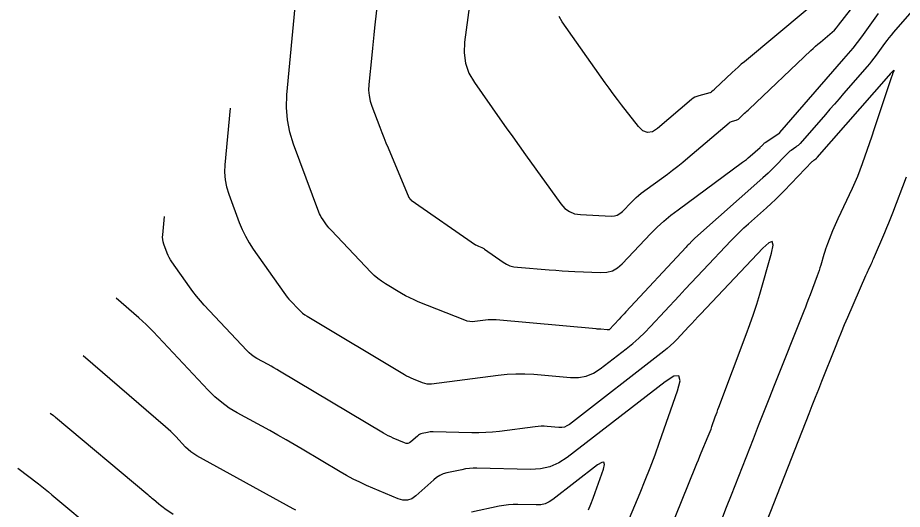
# Model space of a CAD drawing. Extents: x 1005228 to 1008882, y 1883389 to 1885754.
# Drawn here: x 1007047.5 to 1007221.5, y 1884256.1 to 1884352.9 of the extents above; entities that cross this region are included whole.
import ezdxf

# ---------------------------------------------------------------- set-up
doc = ezdxf.new("R2010")
doc.units = 0
doc.layers.add('C-ANNO-NOTE', color=7, linetype='Continuous')
doc.layers.add('S_BRIDGE', color=7, linetype='Continuous')

msp = doc.modelspace()

# ---------------------------------------------------------------- linework, layer by layer
at = {"layer": 'C-ANNO-NOTE'}
for points in [[(1007138.48, 1884370.92), (1007135.39, 1884348.03), (1007135.3, 1884345.91), (1007135.59, 1884343.89), (1007136.26, 1884341.96), (1007137.33, 1884340.12), (1007142.36, 1884332.98), (1007143.62, 1884331.19), (1007144.88, 1884329.41), (1007146.15, 1884327.63), (1007147.42, 1884325.85), (1007154.34, 1884316.21), (1007155.12, 1884315.33), (1007156.02, 1884314.69), (1007157.05, 1884314.28), (1007158.21, 1884314.11), (1007164.26, 1884313.83), (1007164.88, 1884313.86), (1007165.45, 1884314.02), (1007165.97, 1884314.3), (1007166.44, 1884314.71), (1007168.23, 1884316.59), (1007168.68, 1884317.05), (1007169.16, 1884317.49), (1007169.65, 1884317.9), (1007170.17, 1884318.3), (1007175.31, 1884322.08), (1007176.34, 1884322.85), (1007177.35, 1884323.63), (1007178.35, 1884324.43), (1007179.33, 1884325.26), (1007187.46, 1884332.19), (1007187.61, 1884332.29), (1007187.76, 1884332.39), (1007187.92, 1884332.46), (1007188.09, 1884332.51), (1007188.8, 1884332.7), (1007188.97, 1884332.75), (1007189.13, 1884332.83), (1007189.28, 1884332.92), (1007189.42, 1884333.04), (1007190.5, 1884334.04), (1007190.73, 1884334.25), (1007190.95, 1884334.46), (1007191.18, 1884334.67), (1007191.4, 1884334.88), (1007203.55, 1884346.4), (1007204, 1884346.81), (1007204.46, 1884347.23), (1007204.92, 1884347.63), (1007205.39, 1884348.03), (1007207.28, 1884349.6), (1007207.74, 1884350.01), (1007208.18, 1884350.43), (1007208.59, 1884350.89), (1007208.98, 1884351.36), (1007217.67, 1884362.57)], [(1007233.81, 1884366.15), (1007219.79, 1884349.99), (1007219.33, 1884349.45), (1007218.88, 1884348.9), (1007218.44, 1884348.34), (1007218.02, 1884347.76), (1007216.34, 1884345.46), (1007215.92, 1884344.88), (1007215.48, 1884344.32), (1007215.03, 1884343.77), (1007214.57, 1884343.22), (1007209.95, 1884337.91), (1007209.06, 1884336.89), (1007208.17, 1884335.86), (1007207.28, 1884334.84), (1007206.39, 1884333.82), (1007201.4, 1884328.12), (1007201.21, 1884327.92), (1007201.01, 1884327.73), (1007200.79, 1884327.55), (1007200.56, 1884327.38), (1007199.63, 1884326.75), (1007199.4, 1884326.59), (1007199.18, 1884326.42), (1007198.97, 1884326.23), (1007198.77, 1884326.03), (1007196.16, 1884323.31), (1007195.66, 1884322.8), (1007195.14, 1884322.29), (1007194.62, 1884321.8), (1007194.08, 1884321.32), (1007180.68, 1884309.45), (1007180.53, 1884309.31), (1007180.39, 1884309.18), (1007180.25, 1884309.04), (1007180.11, 1884308.89), (1007179.56, 1884308.31), (1007179.42, 1884308.17), (1007179.29, 1884308.02), (1007179.15, 1884307.88), (1007179.02, 1884307.73), (1007167.16, 1884294.97), (1007166.83, 1884294.62), (1007166.5, 1884294.26), (1007166.16, 1884293.9), (1007165.83, 1884293.55), (1007163.86, 1884291.47), (1007163.83, 1884291.45), (1007163.8, 1884291.44), (1007163.77, 1884291.43), (1007163.74, 1884291.43), (1007163.6, 1884291.43), (1007163.57, 1884291.44), (1007163.53, 1884291.44), (1007163.5, 1884291.44), (1007163.47, 1884291.44), (1007162.18, 1884291.54), (1007161.96, 1884291.56), (1007161.73, 1884291.58), (1007161.51, 1884291.6), (1007161.28, 1884291.62), (1007141.61, 1884293.38), (1007141.09, 1884293.41), (1007140.57, 1884293.42), (1007140.05, 1884293.39), (1007139.53, 1884293.34), (1007137.45, 1884293.07), (1007136.94, 1884293.03), (1007136.43, 1884293.06), (1007135.93, 1884293.16), (1007135.44, 1884293.32), (1007126.31, 1884296.97), (1007125.46, 1884297.33), (1007124.62, 1884297.72), (1007123.8, 1884298.15), (1007123, 1884298.61), (1007119.83, 1884300.52), (1007119.05, 1884301.02), (1007118.32, 1884301.57), (1007117.62, 1884302.16), (1007116.96, 1884302.81), (1007109.2, 1884310.96), (1007108.95, 1884311.23), (1007108.71, 1884311.51), (1007108.49, 1884311.8), (1007108.27, 1884312.09), (1007107.43, 1884313.29), (1007107.23, 1884313.6), (1007107.05, 1884313.92), (1007106.89, 1884314.24), (1007106.75, 1884314.58), (1007101.76, 1884327.97), (1007101.03, 1884330.34), (1007100.57, 1884332.74), (1007100.38, 1884335.18), (1007100.47, 1884337.65), (1007102.2, 1884356.43)], [(1007119.16, 1884363.65), (1007117.72, 1884350.83), (1007117.57, 1884349.49), (1007117.43, 1884348.16), (1007117.29, 1884346.83), (1007117.16, 1884345.49), (1007116.59, 1884339.68), (1007116.54, 1884338.59), (1007116.63, 1884337.52), (1007116.83, 1884336.46), (1007117.16, 1884335.43), (1007118.73, 1884331.31), (1007119.13, 1884330.28), (1007119.54, 1884329.25), (1007119.95, 1884328.23), (1007120.38, 1884327.22), (1007124.46, 1884317.5), (1007124.48, 1884317.45), (1007124.51, 1884317.4), (1007124.55, 1884317.35), (1007124.58, 1884317.31), (1007124.75, 1884317.13), (1007124.79, 1884317.09), (1007124.83, 1884317.05), (1007124.88, 1884317.02), (1007124.93, 1884316.98), (1007137.58, 1884308.19), (1007137.72, 1884308.1), (1007137.86, 1884308.02), (1007138.01, 1884307.95), (1007138.16, 1884307.88), (1007138.77, 1884307.64), (1007138.92, 1884307.57), (1007139.07, 1884307.5), (1007139.21, 1884307.42), (1007139.34, 1884307.33), (1007142.97, 1884304.77), (1007143.63, 1884304.37), (1007144.34, 1884304.06), (1007145.07, 1884303.85), (1007145.85, 1884303.74), (1007152.07, 1884303.25), (1007153.33, 1884303.16), (1007154.59, 1884303.08), (1007155.85, 1884303.01), (1007157.11, 1884302.94), (1007162.16, 1884302.71), (1007163.37, 1884302.78), (1007164.48, 1884303.08), (1007165.5, 1884303.63), (1007166.42, 1884304.43), (1007172.05, 1884310.37), (1007173.31, 1884311.63), (1007174.62, 1884312.84), (1007175.98, 1884313.99), (1007177.39, 1884315.07), (1007190.09, 1884324.4), (1007190.47, 1884324.69), (1007190.85, 1884324.98), (1007191.22, 1884325.28), (1007191.58, 1884325.6), (1007193.54, 1884327.34), (1007193.63, 1884327.42), (1007193.71, 1884327.5), (1007193.8, 1884327.58), (1007193.88, 1884327.66), (1007194.2, 1884328), (1007194.28, 1884328.08), (1007194.37, 1884328.15), (1007194.46, 1884328.23), (1007194.55, 1884328.29), (1007197.42, 1884330.22), (1007197.43, 1884330.23), (1007197.43, 1884330.24), (1007210.02, 1884344.73), (1007210.93, 1884345.8), (1007211.82, 1884346.89), (1007212.68, 1884348), (1007213.52, 1884349.12), (1007216.82, 1884353.67)], [(1007202.8, 1884354.46), (1007190.45, 1884344.2), (1007189.83, 1884343.68), (1007189.22, 1884343.14), (1007188.61, 1884342.6), (1007188.02, 1884342.04), (1007184.64, 1884338.84), (1007184.56, 1884338.76), (1007184.48, 1884338.69), (1007184.4, 1884338.62), (1007184.32, 1884338.54), (1007184.01, 1884338.25), (1007183.93, 1884338.18), (1007183.84, 1884338.13), (1007183.74, 1884338.08), (1007183.64, 1884338.05), (1007181.48, 1884337.49), (1007181.09, 1884337.37), (1007180.73, 1884337.2), (1007180.39, 1884337), (1007180.07, 1884336.75), (1007173.37, 1884331.05), (1007172.36, 1884330.42), (1007171.41, 1884330.27), (1007170.5, 1884330.61), (1007169.63, 1884331.43), (1007166.29, 1884335.71), (1007165.46, 1884336.79), (1007164.64, 1884337.87), (1007163.84, 1884338.97), (1007163.05, 1884340.07), (1007154.63, 1884352.03), (1007154.02, 1884353.08)], [(1007192.78, 1884248.44), (1007203.17, 1884274.95), (1007203.8, 1884276.56), (1007204.43, 1884278.16), (1007205.07, 1884279.77), (1007205.7, 1884281.37), (1007208.35, 1884288.04), (1007208.94, 1884289.51), (1007209.54, 1884290.99), (1007210.16, 1884292.46), (1007210.79, 1884293.92), (1007214.34, 1884302.12), (1007214.47, 1884302.4), (1007214.59, 1884302.68), (1007214.72, 1884302.96), (1007214.84, 1884303.23), (1007215.36, 1884304.33), (1007215.49, 1884304.61), (1007215.62, 1884304.88), (1007215.74, 1884305.16), (1007215.86, 1884305.44), (1007218.08, 1884310.61), (1007218.48, 1884311.56), (1007218.87, 1884312.52), (1007219.26, 1884313.49), (1007219.64, 1884314.45), (1007222.36, 1884321.56)], [(1007170.32, 1884238.53), (1007180.81, 1884264.47), (1007181.1, 1884265.17), (1007181.39, 1884265.87), (1007181.68, 1884266.56), (1007181.97, 1884267.26), (1007183.33, 1884270.5), (1007183.53, 1884270.97), (1007183.71, 1884271.45), (1007183.89, 1884271.92), (1007184.06, 1884272.4), (1007184.73, 1884274.31), (1007184.9, 1884274.79), (1007185.07, 1884275.27), (1007185.25, 1884275.74), (1007185.43, 1884276.22), (1007190.83, 1884290.54), (1007191.55, 1884292.51), (1007192.23, 1884294.49), (1007192.87, 1884296.48), (1007193.46, 1884298.49), (1007195.77, 1884306.53), (1007196.09, 1884308.1), (1007195.91, 1884308.79), (1007195.23, 1884308.59), (1007194.05, 1884307.51), (1007181.87, 1884294.6), (1007181.27, 1884293.97), (1007180.68, 1884293.34), (1007180.09, 1884292.71), (1007179.5, 1884292.07), (1007177.15, 1884289.54), (1007176.55, 1884288.92), (1007175.93, 1884288.33), (1007175.28, 1884287.76), (1007174.61, 1884287.22), (1007156.02, 1884272.83), (1007155.55, 1884272.53), (1007155.04, 1884272.32), (1007154.51, 1884272.22), (1007153.94, 1884272.22), (1007151.63, 1884272.43), (1007151.05, 1884272.47), (1007150.47, 1884272.47), (1007149.89, 1884272.44), (1007149.31, 1884272.38), (1007142.28, 1884271.46), (1007140.92, 1884271.31), (1007139.57, 1884271.21), (1007138.21, 1884271.17), (1007136.85, 1884271.17), (1007129.21, 1884271.36), (1007128.94, 1884271.36), (1007128.67, 1884271.34), (1007128.4, 1884271.3), (1007128.13, 1884271.25), (1007127.07, 1884271.02), (1007126.81, 1884270.95), (1007126.57, 1884270.84), (1007126.34, 1884270.71), (1007126.13, 1884270.54), (1007124.85, 1884269.39), (1007124.57, 1884269.19), (1007124.26, 1884269.09), (1007123.94, 1884269.08), (1007123.6, 1884269.18), (1007121.36, 1884270.14), (1007120.87, 1884270.36), (1007120.4, 1884270.59), (1007119.93, 1884270.84), (1007119.47, 1884271.1), (1007099.01, 1884283.32), (1007098.46, 1884283.65), (1007097.91, 1884283.97), (1007097.36, 1884284.28), (1007096.8, 1884284.59), (1007094.56, 1884285.82), (1007094.02, 1884286.14), (1007093.51, 1884286.51), (1007093.03, 1884286.91), (1007092.58, 1884287.36), (1007084.21, 1884296.29), (1007083.43, 1884297.15), (1007082.68, 1884298.04), (1007081.96, 1884298.96), (1007081.28, 1884299.9), (1007077.81, 1884304.84), (1007077.55, 1884305.24), (1007077.32, 1884305.65), (1007077.11, 1884306.08), (1007076.93, 1884306.52), (1007076.26, 1884308.31), (1007076.12, 1884308.76), (1007076.04, 1884309.22), (1007076, 1884309.68), (1007076.02, 1884310.15), (1007076.35, 1884313.73)], [(1007159.25, 1884234), (1007169.94, 1884259.36), (1007170.95, 1884261.83), (1007171.93, 1884264.32), (1007172.87, 1884266.82), (1007173.77, 1884269.33), (1007177.3, 1884279.42), (1007177.81, 1884281.42), (1007177.57, 1884282.39), (1007176.58, 1884282.31), (1007174.84, 1884281.2), (1007155.57, 1884266.31), (1007153.93, 1884265.24), (1007152.18, 1884264.49), (1007150.33, 1884264.06), (1007148.38, 1884263.95), (1007137.85, 1884264.21), (1007137.1, 1884264.2), (1007136.35, 1884264.15), (1007135.61, 1884264.06), (1007134.87, 1884263.92), (1007131.92, 1884263.28), (1007131.21, 1884263.08), (1007130.54, 1884262.79), (1007129.91, 1884262.41), (1007129.33, 1884261.95), (1007125.81, 1884258.77), (1007125.01, 1884258.21), (1007124.16, 1884257.93), (1007123.28, 1884257.92), (1007122.34, 1884258.19), (1007116.14, 1884260.84), (1007114.8, 1884261.44), (1007113.48, 1884262.09), (1007112.18, 1884262.77), (1007110.91, 1884263.51), (1007103.44, 1884267.97), (1007101.86, 1884268.9), (1007100.28, 1884269.82), (1007098.69, 1884270.72), (1007097.09, 1884271.61), (1007090.67, 1884275.13), (1007089.12, 1884276.06), (1007087.64, 1884277.11), (1007086.26, 1884278.28), (1007084.97, 1884279.56), (1007074.16, 1884291.09), (1007073.48, 1884291.8), (1007072.78, 1884292.49), (1007072.06, 1884293.16), (1007071.32, 1884293.81), (1007066.84, 1884297.67)], [(1007102.19, 1884255.98), (1007101.7, 1884256.25), (1007082.72, 1884266.67), (1007082.12, 1884267.03), (1007081.56, 1884267.43), (1007081.02, 1884267.88), (1007080.53, 1884268.37), (1007078.61, 1884270.42), (1007078.12, 1884270.92), (1007077.62, 1884271.42), (1007077.11, 1884271.89), (1007076.59, 1884272.36), (1007060.37, 1884286.32)], [(1007053.91, 1884275.06), (1007054.54, 1884274.58), (1007054.64, 1884274.5), (1007054.75, 1884274.42), (1007054.85, 1884274.34), (1007054.95, 1884274.25), (1007073.08, 1884259.01), (1007073.36, 1884258.78), (1007073.63, 1884258.55), (1007073.91, 1884258.32), (1007074.19, 1884258.09), (1007075.29, 1884257.18), (1007075.57, 1884256.95), (1007075.85, 1884256.73), (1007076.14, 1884256.52), (1007076.43, 1884256.31), (1007078.1, 1884255.15)], [(1007159.81, 1884256.01), (1007160.26, 1884257.15), (1007160.69, 1884258.29), (1007161.1, 1884259.43), (1007162.71, 1884264.04), (1007162.94, 1884264.95), (1007162.83, 1884265.39), (1007162.38, 1884265.36), (1007161.58, 1884264.85), (1007152.79, 1884258.06), (1007152.04, 1884257.57), (1007151.25, 1884257.23), (1007150.41, 1884257.03), (1007149.52, 1884256.98), (1007145.86, 1884257.07), (1007144.94, 1884257.06), (1007144.04, 1884257.01), (1007143.14, 1884256.89), (1007142.24, 1884256.72), (1007136.78, 1884255.54)]]:
    msp.add_lwpolyline(points, dxfattribs=at)
at = {"layer": 'S_BRIDGE'}
for points in [[(1007089.28, 1884335.08), (1007088.25, 1884323.9), (1007088.19, 1884322.43), (1007088.3, 1884320.98), (1007088.57, 1884319.55), (1007089.01, 1884318.14), (1007091.09, 1884312.55), (1007091.66, 1884311.18), (1007092.3, 1884309.85), (1007093.03, 1884308.56), (1007093.85, 1884307.32), (1007099.84, 1884298.77), (1007100.16, 1884298.33), (1007100.5, 1884297.9), (1007100.86, 1884297.48), (1007101.23, 1884297.07), (1007102.75, 1884295.48), (1007103.14, 1884295.1), (1007103.55, 1884294.74), (1007103.99, 1884294.42), (1007104.45, 1884294.12), (1007123.57, 1884282.63), (1007123.99, 1884282.39), (1007124.41, 1884282.17), (1007124.85, 1884281.97), (1007125.29, 1884281.78), (1007127.08, 1884281.06), (1007127.53, 1884280.92), (1007127.99, 1884280.83), (1007128.46, 1884280.8), (1007128.93, 1884280.83), (1007142.04, 1884282.55), (1007143.78, 1884282.73), (1007145.52, 1884282.81), (1007147.27, 1884282.8), (1007149.01, 1884282.69), (1007156.26, 1884282.04), (1007157.84, 1884282.04), (1007159.34, 1884282.32), (1007160.75, 1884282.89), (1007162.08, 1884283.74), (1007167.22, 1884287.72), (1007168.48, 1884288.74), (1007169.7, 1884289.81), (1007170.88, 1884290.93), (1007172.01, 1884292.1), (1007177.64, 1884298.16), (1007178.81, 1884299.42), (1007179.99, 1884300.68), (1007181.17, 1884301.93), (1007182.35, 1884303.19), (1007187.79, 1884308.96), (1007188.62, 1884309.82), (1007189.47, 1884310.66), (1007190.34, 1884311.49), (1007191.23, 1884312.29), (1007194.81, 1884315.47), (1007195.7, 1884316.27), (1007196.57, 1884317.09), (1007197.43, 1884317.93), (1007198.26, 1884318.78), (1007203.81, 1884324.57), (1007203.89, 1884324.64), (1007203.96, 1884324.71), (1007204.04, 1884324.77), (1007204.13, 1884324.83), (1007204.47, 1884325.06), (1007204.55, 1884325.12), (1007204.63, 1884325.18), (1007204.7, 1884325.25), (1007204.77, 1884325.33), (1007218.86, 1884341.42), (1007218.89, 1884341.46), (1007218.92, 1884341.49), (1007218.94, 1884341.52), (1007218.97, 1884341.55), (1007219.11, 1884341.72), (1007219.13, 1884341.73), (1007219.14, 1884341.75), (1007219.16, 1884341.77), (1007219.17, 1884341.79), (1007219.22, 1884341.86), (1007219.23, 1884341.88), (1007219.25, 1884341.89), (1007219.26, 1884341.91), (1007219.28, 1884341.93), (1007219.76, 1884342.48), (1007219.82, 1884342.55), (1007219.86, 1884342.56), (1007219.87, 1884342.53), (1007219.84, 1884342.43), (1007219.61, 1884341.81), (1007219.56, 1884341.66), (1007219.51, 1884341.52), (1007219.46, 1884341.37), (1007219.41, 1884341.23), (1007217.11, 1884334.35), (1007216.71, 1884333.15), (1007216.31, 1884331.96), (1007215.9, 1884330.76), (1007215.49, 1884329.57), (1007213.62, 1884324.1), (1007213.18, 1884322.86), (1007212.7, 1884321.64), (1007212.19, 1884320.43), (1007211.64, 1884319.23), (1007208.82, 1884313.25), (1007208.55, 1884312.67), (1007208.29, 1884312.09), (1007208.04, 1884311.5), (1007207.8, 1884310.91), (1007206.79, 1884308.37), (1007206.59, 1884307.86), (1007206.41, 1884307.34), (1007206.24, 1884306.82), (1007206.08, 1884306.29), (1007205.47, 1884304.17), (1007205.31, 1884303.64), (1007205.14, 1884303.12), (1007204.97, 1884302.59), (1007204.78, 1884302.08), (1007203.36, 1884298.31), (1007203.05, 1884297.51), (1007202.75, 1884296.71), (1007202.44, 1884295.92), (1007202.12, 1884295.12), (1007196.31, 1884280.46), (1007195.26, 1884277.82), (1007194.22, 1884275.18), (1007193.18, 1884272.54), (1007192.15, 1884269.9), (1007187.83, 1884258.9), (1007186.88, 1884256.48), (1007185.92, 1884254.06)], [(1007047.5, 1884264.2), (1007051.58, 1884261.12), (1007052.26, 1884260.6), (1007052.93, 1884260.07), (1007053.59, 1884259.54), (1007054.24, 1884259), (1007063.35, 1884251.35)]]:
    msp.add_lwpolyline(points, dxfattribs=at)

doc.saveas('drawing.dxf')
